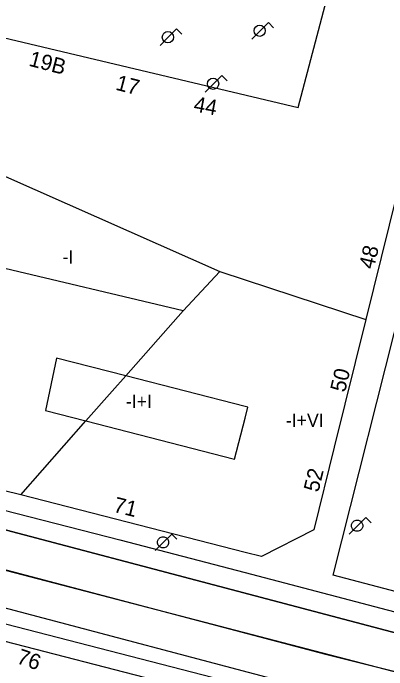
# Model space of a CAD drawing. Extents: x 282771 to 285132, y 4823109 to 4825496.
# Drawn here: x 284864.9 to 284907.1, y 4823170.4 to 4823244.6 of the extents above; entities that cross this region are included whole.
import ezdxf

# ---------------------------------------------------------------- set-up
doc = ezdxf.new("R2010")
doc.units = 0
for name, color, linetype in [('ACERA-BORDILLO', 7, 'Continuous'), ('CALLE-EJE', 7, 'Continuous'), ('EDIFICIO', 7, 'Continuous'), ('FAROLA', 7, 'Continuous'), ('INTERIOR-EDIFICIO', 7, 'Continuous'), ('MEDIANERA', 7, 'Continuous'), ('NUM-PORTAL', 7, 'Continuous'), ('NUM-VADO', 7, 'Continuous'), ('SENAL-VIARIA', 7, 'Continuous'), ('TXT-ALTURA-EDIFICIO', 7, 'Continuous'), ('ZONA-VERDE', 7, 'Continuous')]:
    doc.layers.add(name, color=color, linetype=linetype)

msp = doc.modelspace()

# ---------------------------------------------------------------- linework, layer by layer
at = {"layer": 'ACERA-BORDILLO'}
for points in [[(284840.297, 4823194.448), (284876.93, 4823185.068), (284891.07, 4823181.359), (284916.75, 4823174.649), (284917.47, 4823174.519), (284918.22, 4823174.489), (284918.95, 4823174.559), (284919.67, 4823174.729), (284920.37, 4823174.999), (284921.01, 4823175.359), (284921.61, 4823175.799), (284922.13, 4823176.319), (284922.58, 4823176.909), (284922.95, 4823177.559), (284923.23, 4823178.249), (284925.061, 4823184.909), (284923.211, 4823187.019), (284933.751, 4823228.659), (284945.901, 4823276.83)], [(284836.23, 4823182.742), (284912.909, 4823162.971), (284914.23, 4823162.719), (284915.01, 4823162.339), (284915.74, 4823161.849), (284916.38, 4823161.269), (284916.94, 4823160.589), (284917.39, 4823159.849), (284917.74, 4823159.049), (284917.96, 4823158.199), (284918.06, 4823157.339), (284918.04, 4823156.469), (284917.9, 4823155.609), (284916.05, 4823149.548), (284913.52, 4823149.058), (284905.12, 4823116.078), (284903.343, 4823109)]]:
    msp.add_lwpolyline(points, dxfattribs=at)
at = {"layer": 'CALLE-EJE'}
msp.add_lwpolyline([(284825.756, 4823191.597), (284929.182, 4823164.655)], dxfattribs=at)
at = {"layer": 'EDIFICIO'}
for points in [[(284864.179, 4823306.899), (284924.747, 4823290.919), (284916.091, 4823256.01), (284904.731, 4823209.969), (284901.165, 4823195.545), (284898.86, 4823186.209), (284892.95, 4823183.169), (284891.07, 4823183.649), (284865.72, 4823190.138), (284839.26, 4823196.638), (284837.46, 4823199.978), (284846.051, 4823233.549), (284848.921, 4823245.339), (284897.088, 4823233.913), (284909.363, 4823280.475), (284887.514, 4823286.238), (284860.601, 4823293.339), (284864.179, 4823306.899)], [(284891.07, 4823163.038), (284888.74, 4823167.178), (284856.03, 4823175.598), (284835.95, 4823180.808), (284832.36, 4823178.828), (284824.08, 4823145.538), (284884.47, 4823130.378), (284891.07, 4823157.278), (284892.04, 4823161.328), (284891.07, 4823163.038)]]:
    msp.add_lwpolyline(points, dxfattribs=at)
at = {"layer": 'FAROLA'}
for p, q in [((284893.707, 4823243.526), (284892.767, 4823242.596)), ((284894.297, 4823242.936), (284893.707, 4823243.526)), ((284883.331, 4823242.796), (284882.391, 4823241.866)), ((284883.921, 4823242.206), (284883.331, 4823242.796)), ((284892.767, 4823242.596), (284891.837, 4823241.656)), ((284882.391, 4823241.866), (284881.461, 4823240.926)), ((284888.445, 4823237.534), (284887.505, 4823236.604)), ((284889.035, 4823236.944), (284888.445, 4823237.534)), ((284887.505, 4823236.604), (284886.575, 4823235.664)), ((284904.73, 4823187.589), (284903.79, 4823186.659)), ((284905.32, 4823186.999), (284904.73, 4823187.589)), ((284903.79, 4823186.659), (284902.86, 4823185.719)), ((284882.79, 4823185.719), (284881.85, 4823184.789)), ((284883.38, 4823185.129), (284882.79, 4823185.719)), ((284881.85, 4823184.789), (284880.92, 4823183.848))]:
    msp.add_line(p, q, dxfattribs=at)
for centre in [(284892.727, 4823242.596), (284882.351, 4823241.866), (284887.465, 4823236.604)]:
    msp.add_circle(centre, 0.638, dxfattribs=at)
for centre, major_axis in [((284903.75, 4823186.659), (0.368, 0.521)), ((284881.81, 4823184.789), (0.368, 0.52))]:
    msp.add_ellipse(centre, major_axis=major_axis, ratio=0.999979, dxfattribs=at)
at = {"layer": 'INTERIOR-EDIFICIO'}
for points in [[(284860.271, 4823208.089), (284863.061, 4823207.369), (284861.6, 4823201.138), (284849.18, 4823203.938), (284849.79, 4823208.458), (284851.74, 4823207.968), (284856.391, 4823229.259), (284864.001, 4823226.119), (284888.211, 4823215.399), (284884.071, 4823210.949), (284862.451, 4823216.059), (284860.271, 4823208.089)], [(284891.071, 4823200.131), (284877.58, 4823203.588), (284869.771, 4823205.589), (284868.51, 4823199.679), (284873.093, 4823198.504), (284889.889, 4823194.199), (284891.071, 4823198.798), (284891.392, 4823200.048), (284891.071, 4823200.131)]]:
    msp.add_lwpolyline(points, dxfattribs=at)
at = {"layer": 'MEDIANERA'}
for points in [[(284888.211, 4823215.399), (284891.071, 4823214.449), (284904.731, 4823209.969)], [(284865.72, 4823190.138), (284873.093, 4823198.504), (284876.041, 4823201.849), (284877.58, 4823203.588), (284884.071, 4823210.949)]]:
    msp.add_lwpolyline(points, dxfattribs=at)
at = {"layer": 'SENAL-VIARIA'}
msp.add_line((284837.795, 4823184.279), (284909.437, 4823165.379), dxfattribs=at)
for points in [[(284911.611, 4823173.62), (284839.968, 4823192.519), (284911.611, 4823173.62)], [(284837.709, 4823188.576), (284844.454, 4823186.834), (284900.154, 4823172.14), (284910.925, 4823169.474)]]:
    msp.add_lwpolyline(points, dxfattribs=at)
at = {"layer": 'ZONA-VERDE'}
for p, q in [((284901.02, 4823181.069), (284910.057, 4823216.893)), ((284914.086, 4823177.619), (284901.02, 4823181.069))]:
    msp.add_line(p, q, dxfattribs=at)

# ---------------------------------------------------------------- texts
at = {"layer": 'NUM-PORTAL'}
for s, rotation, p in [('19B', 345.36871, (284866.536, 4823238.657)), ('17', 345.36871, (284876.353, 4823235.947)), ('44', 349.44333, (284885.178, 4823233.494)), ('48', 76.4696, (284905.613, 4823215.569)), ('50', 76.4696, (284902.37, 4823201.66)), ('52', 76.4696, (284899.372, 4823190.372)), ('76', 340.71029, (284865.149, 4823171.16))]:
    msp.add_text(s, height=1.75, rotation=rotation, dxfattribs=at).set_placement(p)
at = {"layer": 'NUM-VADO'}
msp.add_text('71', height=1.75, rotation=346.11042, dxfattribs=at).set_placement((284876.102, 4823188.247))
at = {"layer": 'TXT-ALTURA-EDIFICIO'}
for s, p in [('-I', (284870.427, 4823216.289)), ('-I+I', (284877.597, 4823199.969)), ('-I+VI', (284895.679, 4823197.829))]:
    msp.add_text(s, height=1.5, rotation=0.00058, dxfattribs=at).set_placement(p)

doc.saveas('drawing.dxf')
